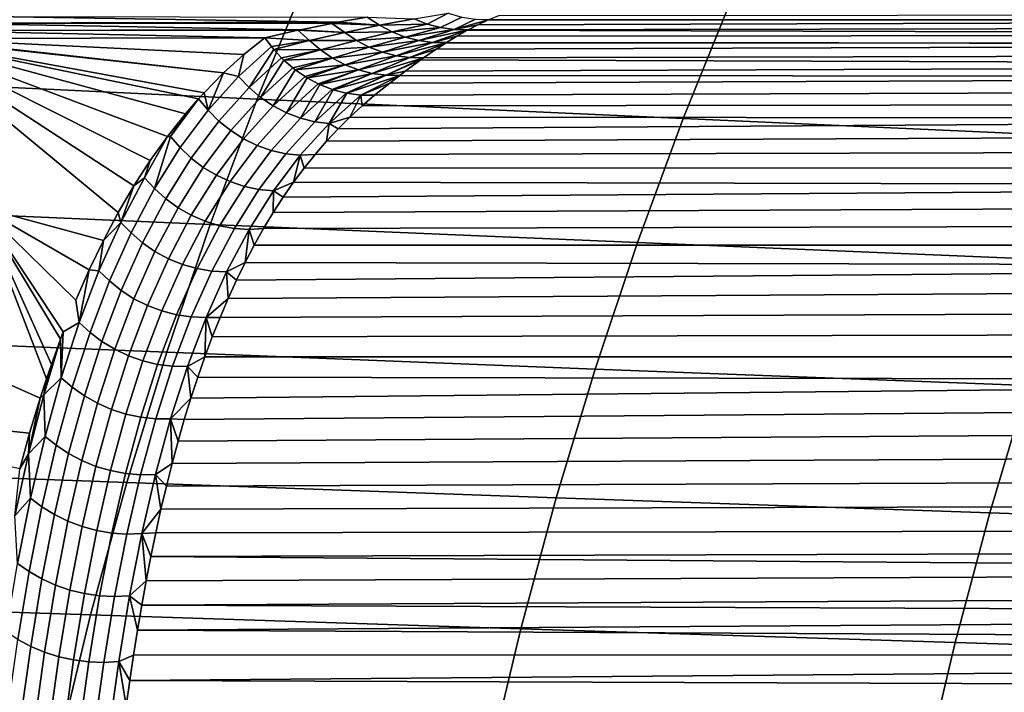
# Model space of a CAD drawing. Header units: metres. Extents: x -240 to 45, y -77 to 27.
# Tile 448 of 656: x -185.96 to -181.92, y 4.82 to 7.57. Entities that reach past the tile are written whole.
import ezdxf

# ---------------------------------------------------------------- set-up
doc = ezdxf.new("R2010")
doc.units = ezdxf.units.M
doc.layers.add('solid_102011X2', color=7, linetype='CONTINUOUS')

msp = doc.modelspace()

# ---------------------------------------------------------------- linework, layer by layer
at = {"layer": 'solid_102011X2'}
for points in [[(-184.776398, 7.748641, 338.341217), (-186.498779, 7.835113, 336.842346), (-186.710388, 7.327171, 337.052185), (-184.982788, 7.246272, 338.551239)], [(-183.035553, 7.662971, 339.819702), (-184.776398, 7.748641, 338.341217), (-184.982788, 7.246272, 338.551239), (-183.23674, 7.166126, 340.029877)], [(-181.276978, 7.578136, 341.276978), (-183.035553, 7.662971, 339.819702), (-183.23674, 7.166126, 340.029877), (-181.473007, 7.086766, 341.487305)], [(-184.200027, 7.597618, 297.941864), (-184.286667, 7.553608, 297.6315), (-184.340195, 7.574999, 297.644043)], [(-184.200027, 7.597618, 297.941864), (-184.144791, 7.582343, 297.927887), (-184.231339, 7.53876, 297.617401), (-184.286667, 7.553608, 297.6315)], [(-184.031754, 7.572208, 297.896606), (-183.992828, 7.588602, 298.039185), (-177.451691, 7.594515, 294.174194), (-177.539078, 7.570302, 293.977325)], [(-184.805145, 7.530293, 296.769806), (-186.358978, 7.527095, 293.943237), (-186.293716, 7.557735, 294.118896)], [(-184.652542, 7.560754, 297.09259), (-186.293716, 7.557735, 294.118896), (-186.066086, 7.58499, 294.602875)], [(-184.676575, 7.556238, 297.041382), (-186.293716, 7.557735, 294.118896), (-184.652542, 7.560754, 297.09259)], [(-184.676575, 7.556238, 297.041382), (-184.805145, 7.530293, 296.769806), (-186.293716, 7.557735, 294.118896)], [(-184.531998, 7.58169, 297.350677), (-184.652542, 7.560754, 297.09259), (-186.066086, 7.58499, 294.602875)], [(-184.624008, 7.519135, 297.051971), (-184.805145, 7.530293, 296.769806), (-184.676575, 7.556238, 297.041382)], [(-184.4814, 7.548839, 297.34729), (-184.676575, 7.556238, 297.041382), (-184.652542, 7.560754, 297.09259)], [(-184.4814, 7.548839, 297.34729), (-184.624008, 7.519135, 297.051971), (-184.676575, 7.556238, 297.041382)], [(-184.4814, 7.548839, 297.34729), (-184.652542, 7.560754, 297.09259), (-184.531998, 7.58169, 297.350677)], [(-184.4814, 7.548839, 297.34729), (-184.430069, 7.521476, 297.336578), (-184.624008, 7.519135, 297.051971)], [(-184.340195, 7.574999, 297.644043), (-184.4814, 7.548839, 297.34729), (-184.531998, 7.58169, 297.350677)], [(-184.340195, 7.574999, 297.644043), (-184.286667, 7.553608, 297.6315), (-184.4814, 7.548839, 297.34729)], [(-184.286667, 7.553608, 297.6315), (-184.430069, 7.521476, 297.336578), (-184.4814, 7.548839, 297.34729)], [(-184.286667, 7.553608, 297.6315), (-184.231339, 7.53876, 297.617401), (-184.430069, 7.521476, 297.336578)], [(-184.144791, 7.582343, 297.927887), (-184.088409, 7.573837, 297.91275), (-184.174988, 7.530663, 297.60199), (-184.231339, 7.53876, 297.617401)], [(-184.088409, 7.573837, 297.91275), (-184.031754, 7.572208, 297.896606), (-184.035736, 7.570424, 297.88208), (-184.174988, 7.530663, 297.60199)], [(-184.174988, 7.530663, 297.60199), (-184.035736, 7.570424, 297.88208), (-184.078568, 7.550102, 297.72702)], [(-184.174988, 7.530663, 297.60199), (-184.078568, 7.550102, 297.72702), (-184.118408, 7.529413, 297.585327)], [(-184.118408, 7.529413, 297.585327), (-184.078568, 7.550102, 297.72702), (-177.539078, 7.570302, 293.977325), (-177.621887, 7.541748, 293.778625)], [(-184.078568, 7.550102, 297.72702), (-184.035736, 7.570424, 297.88208), (-177.539078, 7.570302, 293.977325)], [(-184.035736, 7.570424, 297.88208), (-184.031754, 7.572208, 297.896606), (-177.539078, 7.570302, 293.977325)], [(-184.951172, 7.497337, 296.466675), (-186.384537, 7.49375, 293.8508), (-186.358978, 7.527095, 293.943237)], [(-184.816223, 7.527919, 296.746613), (-186.358978, 7.527095, 293.943237), (-184.805145, 7.530293, 296.769806)], [(-184.816223, 7.527919, 296.746613), (-184.951172, 7.497337, 296.466675), (-186.358978, 7.527095, 293.943237)], [(-184.768387, 7.485901, 296.758423), (-184.951172, 7.497337, 296.466675), (-184.816223, 7.527919, 296.746613)], [(-184.624008, 7.519135, 297.051971), (-184.816223, 7.527919, 296.746613), (-184.805145, 7.530293, 296.769806)], [(-184.624008, 7.519135, 297.051971), (-184.768387, 7.485901, 296.758423), (-184.816223, 7.527919, 296.746613)], [(-184.624008, 7.519135, 297.051971), (-184.575394, 7.485987, 297.043518), (-184.768387, 7.485901, 296.758423)], [(-184.430069, 7.521476, 297.336578), (-184.575394, 7.485987, 297.043518), (-184.624008, 7.519135, 297.051971)], [(-184.430069, 7.521476, 297.336578), (-184.376282, 7.500374, 297.323975), (-184.575394, 7.485987, 297.043518)], [(-184.231339, 7.53876, 297.617401), (-184.376282, 7.500374, 297.323975), (-184.430069, 7.521476, 297.336578)], [(-184.231339, 7.53876, 297.617401), (-184.174988, 7.530663, 297.60199), (-184.376282, 7.500374, 297.323975)], [(-184.174988, 7.530663, 297.60199), (-184.320786, 7.485827, 297.30957), (-184.376282, 7.500374, 297.323975)], [(-184.174988, 7.530663, 297.60199), (-184.118408, 7.529413, 297.585327), (-184.320786, 7.485827, 297.30957)], [(-184.320786, 7.485827, 297.30957), (-184.118408, 7.529413, 297.585327), (-184.264359, 7.478039, 297.29364)], [(-184.264359, 7.478039, 297.29364), (-184.118408, 7.529413, 297.585327), (-184.121353, 7.527821, 297.574982)], [(-184.264359, 7.478039, 297.29364), (-184.121353, 7.527821, 297.574982), (-184.164078, 7.503685, 297.425964)], [(-184.206726, 7.477791, 297.280029), (-184.164078, 7.503685, 297.425964), (-177.699921, 7.508921, 293.578461), (-177.773102, 7.471877, 293.377045)], [(-184.164078, 7.503685, 297.425964), (-184.121353, 7.527821, 297.574982), (-177.699921, 7.508921, 293.578461)], [(-184.121353, 7.527821, 297.574982), (-184.118408, 7.529413, 297.585327), (-177.621887, 7.541748, 293.778625), (-177.699921, 7.508921, 293.578461)], [(-185.120438, 7.353131, 296.000488), (-186.415955, 7.493663, 293.792053), (-186.384537, 7.49375, 293.8508)], [(-185.277298, 7.18538, 295.533051), (-186.415955, 7.493663, 293.792053), (-185.223145, 7.247504, 295.698639)], [(-185.200409, 7.272202, 295.766785), (-185.223145, 7.247504, 295.698639), (-186.415955, 7.493663, 293.792053)], [(-185.350922, 7.09284, 295.300079), (-186.415955, 7.493663, 293.792053), (-185.277298, 7.18538, 295.533051)], [(-185.421387, 6.994508, 295.067932), (-186.415955, 7.493663, 293.792053), (-185.350922, 7.09284, 295.300079)], [(-185.488586, 6.890689, 294.837494), (-186.415955, 7.493663, 293.792053), (-185.421387, 6.994508, 295.067932)], [(-185.552643, 6.781274, 294.608765), (-186.415955, 7.493663, 293.792053), (-185.488586, 6.890689, 294.837494)], [(-185.613495, 6.66667, 294.382538), (-186.11676, 6.803497, 293.596954), (-186.415955, 7.493663, 293.792053), (-185.552643, 6.781274, 294.608765)], [(-185.120438, 7.353131, 296.000488), (-185.200409, 7.272202, 295.766785), (-186.415955, 7.493663, 293.792053)], [(-185.037415, 7.428135, 296.233734), (-186.384537, 7.49375, 293.8508), (-184.951172, 7.497337, 296.466675)], [(-185.120438, 7.353131, 296.000488), (-186.384537, 7.49375, 293.8508), (-185.037415, 7.428135, 296.233734)], [(-185.037415, 7.428135, 296.233734), (-184.951172, 7.497337, 296.466675), (-184.924957, 7.461548, 296.467529), (-185.059143, 7.338539, 296.087006)], [(-184.768387, 7.485901, 296.758423), (-184.924957, 7.461548, 296.467529), (-184.951172, 7.497337, 296.466675)], [(-184.768387, 7.485901, 296.758423), (-184.914841, 7.449204, 296.467407), (-184.924957, 7.461548, 296.467529)], [(-184.768387, 7.485901, 296.758423), (-184.723099, 7.44722, 296.752747), (-184.914841, 7.449204, 296.467407)], [(-184.575394, 7.485987, 297.043518), (-184.723099, 7.44722, 296.752747), (-184.768387, 7.485901, 296.758423)], [(-184.575394, 7.485987, 297.043518), (-184.523682, 7.458743, 297.032806), (-184.723099, 7.44722, 296.752747)], [(-184.376282, 7.500374, 297.323975), (-184.523682, 7.458743, 297.032806), (-184.575394, 7.485987, 297.043518)], [(-184.376282, 7.500374, 297.323975), (-184.320786, 7.485827, 297.30957), (-184.523682, 7.458743, 297.032806)], [(-184.320786, 7.485827, 297.30957), (-184.469589, 7.437788, 297.019897), (-184.523682, 7.458743, 297.032806)], [(-184.320786, 7.485827, 297.30957), (-184.264359, 7.478039, 297.29364), (-184.469589, 7.437788, 297.019897)], [(-184.264359, 7.478039, 297.29364), (-184.413864, 7.42342, 297.005005), (-184.469589, 7.437788, 297.019897)], [(-184.264359, 7.478039, 297.29364), (-184.207809, 7.477111, 297.276337), (-184.413864, 7.42342, 297.005005)], [(-184.413864, 7.42342, 297.005005), (-184.207809, 7.477111, 297.276337), (-184.357315, 7.415841, 296.988373)], [(-184.357315, 7.415841, 296.988373), (-184.207809, 7.477111, 297.276337), (-184.249268, 7.45036, 297.137817)], [(-184.30098, 7.415038, 296.969696), (-184.249268, 7.45036, 297.137817), (-177.773102, 7.471877, 293.377045), (-177.841263, 7.430724, 293.174683)], [(-184.264359, 7.478039, 297.29364), (-184.164078, 7.503685, 297.425964), (-184.206726, 7.477791, 297.280029)], [(-184.264359, 7.478039, 297.29364), (-184.206726, 7.477791, 297.280029), (-184.207809, 7.477111, 297.276337)], [(-184.249268, 7.45036, 297.137817), (-184.207809, 7.477111, 297.276337), (-177.773102, 7.471877, 293.377045)], [(-184.207809, 7.477111, 297.276337), (-184.206726, 7.477791, 297.280029), (-177.773102, 7.471877, 293.377045)], [(-185.120438, 7.353131, 296.000488), (-185.037415, 7.428135, 296.233734), (-185.059143, 7.338539, 296.087006)], [(-184.914841, 7.449204, 296.467407), (-185.016464, 7.293028, 296.087494), (-185.059143, 7.338539, 296.087006), (-184.924957, 7.461548, 296.467529)], [(-184.914841, 7.449204, 296.467407), (-184.883423, 7.415011, 296.465881), (-185.016464, 7.293028, 296.087494)], [(-184.723099, 7.44722, 296.752747), (-184.883423, 7.415011, 296.465881), (-184.914841, 7.449204, 296.467407)], [(-184.723099, 7.44722, 296.752747), (-184.873505, 7.405344, 296.465057), (-184.883423, 7.415011, 296.465881)], [(-184.723099, 7.44722, 296.752747), (-184.674057, 7.413999, 296.744385), (-184.873505, 7.405344, 296.465057)], [(-184.523682, 7.458743, 297.032806), (-184.674057, 7.413999, 296.744385), (-184.723099, 7.44722, 296.752747)], [(-184.523682, 7.458743, 297.032806), (-184.469589, 7.437788, 297.019897), (-184.674057, 7.413999, 296.744385)], [(-184.469589, 7.437788, 297.019897), (-184.621948, 7.386714, 296.733429), (-184.674057, 7.413999, 296.744385)], [(-184.469589, 7.437788, 297.019897), (-184.413864, 7.42342, 297.005005), (-184.621948, 7.386714, 296.733429)], [(-184.357315, 7.415841, 296.988373), (-184.249268, 7.45036, 297.137817), (-184.30098, 7.415038, 296.969696)], [(-184.312897, 7.406606, 296.931671), (-184.30098, 7.415038, 296.969696), (-177.841263, 7.430724, 293.174683), (-177.904175, 7.385609, 292.971832)], [(-184.873505, 7.405344, 296.465057), (-184.968979, 7.252639, 296.084625), (-185.016464, 7.293028, 296.087494), (-184.883423, 7.415011, 296.465881)], [(-184.873505, 7.405344, 296.465057), (-184.837021, 7.373581, 296.460907), (-184.968979, 7.252639, 296.084625)], [(-184.674057, 7.413999, 296.744385), (-184.837021, 7.373581, 296.460907), (-184.873505, 7.405344, 296.465057)], [(-184.674057, 7.413999, 296.744385), (-184.827789, 7.366395, 296.459595), (-184.837021, 7.373581, 296.460907)], [(-184.674057, 7.413999, 296.744385), (-184.621948, 7.386714, 296.733429), (-184.827789, 7.366395, 296.459595)], [(-184.621948, 7.386714, 296.733429), (-184.786499, 7.337904, 296.452698), (-184.827789, 7.366395, 296.459595)], [(-184.621948, 7.386714, 296.733429), (-184.778336, 7.332925, 296.451141), (-184.786499, 7.337904, 296.452698)], [(-184.621948, 7.386714, 296.733429), (-184.567535, 7.365756, 296.720062), (-184.778336, 7.332925, 296.451141)], [(-184.413864, 7.42342, 297.005005), (-184.567535, 7.365756, 296.720062), (-184.621948, 7.386714, 296.733429)], [(-184.413864, 7.42342, 297.005005), (-184.357315, 7.415841, 296.988373), (-184.567535, 7.365756, 296.720062)], [(-184.357315, 7.415841, 296.988373), (-184.511581, 7.351425, 296.704468), (-184.567535, 7.365756, 296.720062)], [(-184.357315, 7.415841, 296.988373), (-184.30098, 7.415038, 296.969696), (-184.511581, 7.351425, 296.704468)], [(-184.511581, 7.351425, 296.704468), (-184.30098, 7.415038, 296.969696), (-184.454895, 7.343925, 296.686859)], [(-184.454895, 7.343925, 296.686859), (-184.30098, 7.415038, 296.969696), (-184.312897, 7.406606, 296.931671)], [(-184.454895, 7.343925, 296.686859), (-184.312897, 7.406606, 296.931671), (-184.376205, 7.360195, 296.734528)], [(-184.398682, 7.343133, 296.666656), (-184.376205, 7.360195, 296.734528), (-177.904175, 7.385609, 292.971832), (-177.961838, 7.336595, 292.768463)], [(-184.376205, 7.360195, 296.734528), (-184.312897, 7.406606, 296.931671), (-177.904175, 7.385609, 292.971832)], [(-185.120438, 7.353131, 296.000488), (-185.183426, 7.20036, 295.708893), (-185.200409, 7.272202, 295.766785)], [(-185.120438, 7.353131, 296.000488), (-185.059143, 7.338539, 296.087006), (-185.183426, 7.20036, 295.708893)], [(-184.827789, 7.366395, 296.459595), (-184.91745, 7.218001, 296.0784), (-184.968979, 7.252639, 296.084625), (-184.837021, 7.373581, 296.460907)], [(-184.827789, 7.366395, 296.459595), (-184.786499, 7.337904, 296.452698), (-184.91745, 7.218001, 296.0784)], [(-184.567535, 7.365756, 296.720062), (-184.73262, 7.308534, 296.441376), (-184.778336, 7.332925, 296.451141)], [(-184.567535, 7.365756, 296.720062), (-184.725876, 7.305418, 296.439789), (-184.73262, 7.308534, 296.441376)], [(-184.567535, 7.365756, 296.720062), (-184.511581, 7.351425, 296.704468), (-184.725876, 7.305418, 296.439789)], [(-184.511581, 7.351425, 296.704468), (-184.676224, 7.28593, 296.427124), (-184.725876, 7.305418, 296.439789)], [(-184.511581, 7.351425, 296.704468), (-184.671173, 7.284277, 296.425751), (-184.676224, 7.28593, 296.427124)], [(-184.511581, 7.351425, 296.704468), (-184.454895, 7.343925, 296.686859), (-184.671173, 7.284277, 296.425751)], [(-184.454895, 7.343925, 296.686859), (-184.376205, 7.360195, 296.734528), (-184.398682, 7.343133, 296.666656)], [(-184.982788, 7.246272, 338.551239), (-186.710388, 7.327171, 337.052185), (-186.907669, 6.807912, 337.247833), (-185.175186, 6.732716, 338.74704)], [(-185.016464, 7.293028, 296.087494), (-185.139633, 7.155984, 295.711456), (-185.183426, 7.20036, 295.708893), (-185.059143, 7.338539, 296.087006)], [(-184.778336, 7.332925, 296.451141), (-184.862671, 7.189654, 296.068939), (-184.91745, 7.218001, 296.0784), (-184.786499, 7.337904, 296.452698)], [(-184.778336, 7.332925, 296.451141), (-184.73262, 7.308534, 296.441376), (-184.862671, 7.189654, 296.068939)], [(-184.725876, 7.305418, 296.439789), (-184.805511, 7.168038, 296.056366), (-184.862671, 7.189654, 296.068939), (-184.73262, 7.308534, 296.441376)], [(-184.725876, 7.305418, 296.439789), (-184.676224, 7.28593, 296.427124), (-184.805511, 7.168038, 296.056366)], [(-184.454895, 7.343925, 296.686859), (-184.618195, 7.270442, 296.410187), (-184.671173, 7.284277, 296.425751)], [(-184.454895, 7.343925, 296.686859), (-184.615005, 7.269808, 296.40921), (-184.618195, 7.270442, 296.410187)], [(-184.454895, 7.343925, 296.686859), (-184.398682, 7.343133, 296.666656), (-184.615005, 7.269808, 296.40921)], [(-184.615005, 7.269808, 296.40921), (-184.398682, 7.343133, 296.666656), (-184.558228, 7.262222, 296.390381)], [(-184.558228, 7.262222, 296.390381), (-184.398682, 7.343133, 296.666656), (-184.439102, 7.311746, 296.547272)], [(-184.558228, 7.262222, 296.390381), (-184.439102, 7.311746, 296.547272), (-184.501617, 7.26163, 296.369568)], [(-177.961838, 7.336595, 292.768463), (-178.014175, 7.283781, 292.564697), (-184.501617, 7.26163, 296.369568), (-184.439102, 7.311746, 296.547272)], [(-184.439102, 7.311746, 296.547272), (-184.398682, 7.343133, 296.666656), (-177.961838, 7.336595, 292.768463)], [(-185.183426, 7.20036, 295.708893), (-185.223145, 7.247504, 295.698639), (-185.200409, 7.272202, 295.766785)], [(-184.968979, 7.252639, 296.084625), (-185.091125, 7.116742, 295.710571), (-185.139633, 7.155984, 295.711456), (-185.016464, 7.293028, 296.087494)], [(-184.671173, 7.284277, 296.425751), (-184.746826, 7.153492, 296.040924), (-184.805511, 7.168038, 296.056366), (-184.676224, 7.28593, 296.427124)], [(-184.671173, 7.284277, 296.425751), (-184.618195, 7.270442, 296.410187), (-184.746826, 7.153492, 296.040924)], [(-184.615005, 7.269808, 296.40921), (-184.687561, 7.146242, 296.022797), (-184.746826, 7.153492, 296.040924), (-184.618195, 7.270442, 296.410187)], [(-184.615005, 7.269808, 296.40921), (-184.558228, 7.262222, 296.390381), (-184.687561, 7.146242, 296.022797)], [(-178.014175, 7.283781, 292.564697), (-178.061127, 7.227217, 292.360474), (-184.552765, 7.218188, 296.225525), (-184.501617, 7.26163, 296.369568)], [(-185.277298, 7.18538, 295.533051), (-185.223145, 7.247504, 295.698639), (-185.338806, 7.093139, 295.322021)], [(-185.183426, 7.20036, 295.708893), (-185.29808, 7.047288, 295.334167), (-185.338806, 7.093139, 295.322021), (-185.223145, 7.247504, 295.698639)], [(-183.23674, 7.166126, 340.029877), (-184.982788, 7.246272, 338.551239), (-185.175186, 6.732716, 338.74704), (-183.424301, 6.658225, 340.22583)], [(-184.91745, 7.218001, 296.0784), (-185.038666, 7.083245, 295.706238), (-185.091125, 7.116742, 295.710571), (-184.968979, 7.252639, 296.084625)], [(-184.558228, 7.262222, 296.390381), (-184.602737, 7.172279, 296.081024), (-184.687561, 7.146242, 296.022797)], [(-184.558228, 7.262222, 296.390381), (-184.552765, 7.218188, 296.225525), (-184.602737, 7.172279, 296.081024)], [(-178.061127, 7.227217, 292.360474), (-178.102661, 7.16695, 292.155731), (-184.602737, 7.172279, 296.081024), (-184.552765, 7.218188, 296.225525)], [(-184.558228, 7.262222, 296.390381), (-184.501617, 7.26163, 296.369568), (-184.552765, 7.218188, 296.225525)], [(-185.350922, 7.09284, 295.300079), (-185.277298, 7.18538, 295.533051), (-185.338806, 7.093139, 295.322021)], [(-185.139633, 7.155984, 295.711456), (-185.253235, 7.004147, 295.338745), (-185.29808, 7.047288, 295.334167), (-185.183426, 7.20036, 295.708893)], [(-184.862671, 7.189654, 296.068939), (-184.983063, 7.056015, 295.698517), (-185.038666, 7.083245, 295.706238), (-184.91745, 7.218001, 296.0784)], [(-184.805511, 7.168038, 296.056366), (-184.925171, 7.035478, 295.6875), (-184.983063, 7.056015, 295.698517), (-184.862671, 7.189654, 296.068939)], [(-185.091125, 7.116742, 295.710571), (-185.203751, 6.966147, 295.339752), (-185.253235, 7.004147, 295.338745), (-185.139633, 7.155984, 295.711456)], [(-184.746826, 7.153492, 296.040924), (-184.865906, 7.021951, 295.673401), (-184.925171, 7.035478, 295.6875), (-184.805511, 7.168038, 296.056366)], [(-184.687561, 7.146242, 296.022797), (-184.806198, 7.015646, 295.656433), (-184.865906, 7.021951, 295.673401), (-184.746826, 7.153492, 296.040924)], [(-184.806198, 7.015646, 295.656433), (-184.687561, 7.146242, 296.022797), (-184.69902, 7.072964, 295.790619), (-184.745255, 7.019501, 295.644775)], [(-178.102661, 7.16695, 292.155731), (-178.138718, 7.103048, 291.95047), (-184.69902, 7.072964, 295.790619), (-184.651505, 7.123882, 295.936035)], [(-184.687561, 7.146242, 296.022797), (-184.651505, 7.123882, 295.936035), (-184.69902, 7.072964, 295.790619)], [(-184.687561, 7.146242, 296.022797), (-184.602737, 7.172279, 296.081024), (-184.651505, 7.123882, 295.936035)], [(-178.102661, 7.16695, 292.155731), (-184.651505, 7.123882, 295.936035), (-184.602737, 7.172279, 296.081024)], [(-181.473007, 7.086766, 341.487305), (-183.23674, 7.166126, 340.029877), (-183.424301, 6.658225, 340.22583), (-181.655762, 6.584468, 341.683411)], [(-185.038666, 7.083245, 295.706238), (-185.150406, 6.933881, 295.337189), (-185.203751, 6.966147, 295.339752), (-185.091125, 7.116742, 295.710571)], [(-178.138718, 7.103048, 291.95047), (-178.16922, 7.035553, 291.74472), (-184.745255, 7.019501, 295.644775), (-184.69902, 7.072964, 295.790619)], [(-185.403473, 6.879553, 294.963806), (-185.445129, 6.924019, 294.94989), (-185.350922, 7.09284, 295.300079), (-185.338806, 7.093139, 295.322021)], [(-185.421387, 6.994508, 295.067932), (-185.350922, 7.09284, 295.300079), (-185.445129, 6.924019, 294.94989)], [(-185.29808, 7.047288, 295.334167), (-185.403473, 6.879553, 294.963806), (-185.338806, 7.093139, 295.322021)], [(-184.983063, 7.056015, 295.698517), (-185.094025, 6.90785, 295.331055), (-185.150406, 6.933881, 295.337189), (-185.038666, 7.083245, 295.706238)], [(-185.253235, 7.004147, 295.338745), (-185.357605, 6.837743, 294.970276), (-185.403473, 6.879553, 294.963806), (-185.29808, 7.047288, 295.334167)], [(-184.925171, 7.035478, 295.6875), (-185.035492, 6.888461, 295.321503), (-185.094025, 6.90785, 295.331055), (-184.983063, 7.056015, 295.698517)], [(-184.865906, 7.021951, 295.673401), (-184.975708, 6.876014, 295.308624), (-185.035492, 6.888461, 295.321503), (-184.925171, 7.035478, 295.6875)], [(-178.16922, 7.035553, 291.74472), (-178.194077, 6.964564, 291.538513), (-184.790207, 6.963541, 295.498779), (-184.745255, 7.019501, 295.644775)], [(-185.488586, 6.890689, 294.837494), (-185.421387, 6.994508, 295.067932), (-185.445129, 6.924019, 294.94989)], [(-185.203751, 6.966147, 295.339752), (-185.30719, 6.801074, 294.973083), (-185.357605, 6.837743, 294.970276), (-185.253235, 7.004147, 295.338745)], [(-184.806198, 7.015646, 295.656433), (-184.915634, 6.870705, 295.292664), (-184.975708, 6.876014, 295.308624), (-184.865906, 7.021951, 295.673401)], [(-184.806198, 7.015646, 295.656433), (-184.833878, 6.905131, 295.352905), (-184.915634, 6.870705, 295.292664)], [(-184.806198, 7.015646, 295.656433), (-184.790207, 6.963541, 295.498779), (-184.833878, 6.905131, 295.352905)], [(-184.806198, 7.015646, 295.656433), (-184.745255, 7.019501, 295.644775), (-184.790207, 6.963541, 295.498779)], [(-185.150406, 6.933881, 295.337189), (-185.253021, 6.770117, 294.972168), (-185.30719, 6.801074, 294.973083), (-185.203751, 6.966147, 295.339752)], [(-178.194077, 6.964564, 291.538513), (-178.213211, 6.890154, 291.33197), (-184.833878, 6.905131, 295.352905), (-184.790207, 6.963541, 295.498779)], [(-185.488586, 6.890689, 294.837494), (-185.445129, 6.924019, 294.94989), (-185.542572, 6.740348, 294.583099)], [(-185.403473, 6.879553, 294.963806), (-185.5, 6.69735, 294.598663), (-185.542572, 6.740348, 294.583099), (-185.445129, 6.924019, 294.94989)], [(-185.094025, 6.90785, 295.331055), (-185.195938, 6.745355, 294.967529), (-185.253021, 6.770117, 294.972168), (-185.150406, 6.933881, 295.337189)], [(-185.035492, 6.888461, 295.321503), (-185.13681, 6.727173, 294.95929), (-185.195938, 6.745355, 294.967529), (-185.094025, 6.90785, 295.331055)], [(-184.915634, 6.870705, 295.292664), (-184.833878, 6.905131, 295.352905), (-184.876175, 6.844224, 295.207031)], [(-178.213211, 6.890154, 291.33197), (-184.876175, 6.844224, 295.207031), (-184.833878, 6.905131, 295.352905)], [(-185.552643, 6.781274, 294.608765), (-185.488586, 6.890689, 294.837494), (-185.542572, 6.740348, 294.583099)], [(-185.357605, 6.837743, 294.970276), (-185.453171, 6.656959, 294.606964), (-185.5, 6.69735, 294.598663), (-185.403473, 6.879553, 294.963806)], [(-184.975708, 6.876014, 295.308624), (-185.076584, 6.715855, 294.94751), (-185.13681, 6.727173, 294.95929), (-185.035492, 6.888461, 295.321503)], [(-184.915634, 6.870705, 295.292664), (-185.01619, 6.711577, 294.932404), (-185.076584, 6.715855, 294.94751), (-184.975708, 6.876014, 295.308624)], [(-185.01619, 6.711577, 294.932404), (-184.915634, 6.870705, 295.292664), (-184.91713, 6.780863, 295.061401), (-184.956818, 6.715121, 294.916229)], [(-178.213211, 6.890154, 291.33197), (-178.226501, 6.812467, 291.125214), (-184.91713, 6.780863, 295.061401), (-184.876175, 6.844224, 295.207031)], [(-184.915634, 6.870705, 295.292664), (-184.876175, 6.844224, 295.207031), (-184.91713, 6.780863, 295.061401)], [(-185.30719, 6.801074, 294.973083), (-185.401871, 6.621701, 294.61145), (-185.453171, 6.656959, 294.606964), (-185.357605, 6.837743, 294.970276)], [(-186.11676, 6.803497, 293.596954), (-185.846634, 6.099761, 293.419128), (-185.872589, 6.020129, 293.300507), (-187.532318, 6.760979, 290.871002)], [(-185.175186, 6.732716, 338.74704), (-186.907669, 6.807912, 337.247833), (-187.090302, 6.278129, 337.428955), (-185.353302, 6.208759, 338.928284)], [(-186.11676, 6.803497, 293.596954), (-185.788971, 6.262791, 293.673615), (-185.826599, 6.158459, 293.508942)], [(-186.11676, 6.803497, 293.596954), (-185.777756, 6.292511, 293.721771), (-185.788971, 6.262791, 293.673615)], [(-186.11676, 6.803497, 293.596954), (-185.826599, 6.158459, 293.508942), (-185.846634, 6.099761, 293.419128)], [(-186.11676, 6.803497, 293.596954), (-185.725998, 6.42206, 293.938599), (-185.712585, 6.330147, 293.868866), (-185.777756, 6.292511, 293.721771)], [(-186.11676, 6.803497, 293.596954), (-185.613495, 6.66667, 294.382538), (-185.67128, 6.546791, 294.158905)], [(-186.11676, 6.803497, 293.596954), (-185.67128, 6.546791, 294.158905), (-185.725998, 6.42206, 293.938599)], [(-185.613495, 6.66667, 294.382538), (-185.552643, 6.781274, 294.608765), (-185.542572, 6.740348, 294.583099)], [(-185.253021, 6.770117, 294.972168), (-185.346939, 6.592126, 294.612061), (-185.401871, 6.621701, 294.61145), (-185.30719, 6.801074, 294.973083)], [(-178.226501, 6.812467, 291.125214), (-178.233841, 6.731635, 290.918427), (-184.956818, 6.715121, 294.916229), (-184.91713, 6.780863, 295.061401)], [(-187.532318, 6.760979, 290.871002), (-185.872589, 6.020129, 293.300507), (-185.915848, 5.877676, 293.096649), (-187.25882, 6.017542, 290.691956)], [(-185.613495, 6.66667, 294.382538), (-185.542572, 6.740348, 294.583099), (-185.631577, 6.542325, 294.222443)], [(-185.5, 6.69735, 294.598663), (-185.58812, 6.500871, 294.239624), (-185.631577, 6.542325, 294.222443), (-185.542572, 6.740348, 294.583099)], [(-185.195938, 6.745355, 294.967529), (-185.2892, 6.568693, 294.608795), (-185.346939, 6.592126, 294.612061), (-185.253021, 6.770117, 294.972168)], [(-185.13681, 6.727173, 294.95929), (-185.229553, 6.551767, 294.601715), (-185.2892, 6.568693, 294.608795), (-185.195938, 6.745355, 294.967529)], [(-183.424301, 6.658225, 340.22583), (-185.175186, 6.732716, 338.74704), (-185.353302, 6.208759, 338.928284), (-183.597916, 6.140043, 340.407227)], [(-185.076584, 6.715855, 294.94751), (-185.168945, 6.541613, 294.590881), (-185.229553, 6.551767, 294.601715), (-185.13681, 6.727173, 294.95929)], [(-185.01619, 6.711577, 294.932404), (-185.108307, 6.538389, 294.576508), (-185.168945, 6.541613, 294.590881), (-185.076584, 6.715855, 294.94751)], [(-185.01619, 6.711577, 294.932404), (-185.032104, 6.576447, 294.627411), (-185.108307, 6.538389, 294.576508)], [(-185.01619, 6.711577, 294.932404), (-184.995148, 6.646972, 294.771545), (-185.032104, 6.576447, 294.627411)], [(-185.01619, 6.711577, 294.932404), (-184.956818, 6.715121, 294.916229), (-184.995148, 6.646972, 294.771545)], [(-178.233841, 6.731635, 290.918427), (-178.235153, 6.647827, 290.711792), (-184.995148, 6.646972, 294.771545), (-184.956818, 6.715121, 294.916229)], [(-185.67128, 6.546791, 294.158905), (-185.613495, 6.66667, 294.382538), (-185.631577, 6.542325, 294.222443)], [(-185.453171, 6.656959, 294.606964), (-185.540344, 6.461985, 294.249634), (-185.58812, 6.500871, 294.239624), (-185.5, 6.69735, 294.598663)], [(-185.401871, 6.621701, 294.61145), (-185.488235, 6.428213, 294.255707), (-185.540344, 6.461985, 294.249634), (-185.453171, 6.656959, 294.606964)], [(-185.346939, 6.592126, 294.612061), (-185.432571, 6.40008, 294.257721), (-185.488235, 6.428213, 294.255707), (-185.401871, 6.621701, 294.61145)], [(-178.235153, 6.647827, 290.711792), (-178.230347, 6.561214, 290.505463), (-185.032104, 6.576447, 294.627411), (-184.995148, 6.646972, 294.771545)], [(-181.655762, 6.584468, 341.683411), (-183.424301, 6.658225, 340.22583), (-183.597916, 6.140043, 340.407227), (-181.824951, 6.072009, 341.864929)], [(-185.2892, 6.568693, 294.608795), (-185.374237, 6.378026, 294.255707), (-185.432571, 6.40008, 294.257721), (-185.346939, 6.592126, 294.612061)], [(-185.725998, 6.42206, 293.938599), (-185.67128, 6.546791, 294.158905), (-185.712585, 6.330147, 293.868866)], [(-185.67128, 6.546791, 294.158905), (-185.631577, 6.542325, 294.222443), (-185.712585, 6.330147, 293.868866)], [(-185.58812, 6.500871, 294.239624), (-185.668259, 6.290312, 293.887543), (-185.712585, 6.330147, 293.868866), (-185.631577, 6.542325, 294.222443)], [(-185.229553, 6.551767, 294.601715), (-185.314133, 6.362394, 294.249634), (-185.374237, 6.378026, 294.255707), (-185.2892, 6.568693, 294.608795)], [(-185.168945, 6.541613, 294.590881), (-185.253204, 6.353427, 294.239624), (-185.314133, 6.362394, 294.249634), (-185.229553, 6.551767, 294.601715)], [(-185.108307, 6.538389, 294.576508), (-185.192383, 6.351265, 294.22583), (-185.253204, 6.353427, 294.239624), (-185.168945, 6.541613, 294.590881)], [(-185.108307, 6.538389, 294.576508), (-185.102188, 6.428566, 294.341827), (-185.192383, 6.351265, 294.22583)], [(-185.108307, 6.538389, 294.576508), (-185.032104, 6.576447, 294.627411), (-185.06781, 6.503639, 294.484161)], [(-185.108307, 6.538389, 294.576508), (-185.06781, 6.503639, 294.484161), (-185.102188, 6.428566, 294.341827)], [(-178.230347, 6.561214, 290.505463), (-178.21933, 6.471985, 290.299652), (-185.102188, 6.428566, 294.341827), (-185.06781, 6.503639, 294.484161)], [(-178.230347, 6.561214, 290.505463), (-185.06781, 6.503639, 294.484161), (-185.032104, 6.576447, 294.627411)], [(-185.540344, 6.461985, 294.249634), (-185.619598, 6.253009, 293.89917), (-185.668259, 6.290312, 293.887543), (-185.58812, 6.500871, 294.239624)], [(-185.488235, 6.428213, 294.255707), (-185.566696, 6.220789, 293.906677), (-185.619598, 6.253009, 293.89917), (-185.540344, 6.461985, 294.249634)], [(-178.21933, 6.471985, 290.299652), (-178.202026, 6.380337, 290.094452), (-185.135239, 6.35123, 294.200409), (-185.102188, 6.428566, 294.341827)], [(-185.432571, 6.40008, 294.257721), (-185.510376, 6.194154, 293.910004), (-185.566696, 6.220789, 293.906677), (-185.488235, 6.428213, 294.255707)], [(-185.192383, 6.351265, 294.22583), (-185.102188, 6.428566, 294.341827), (-185.135239, 6.35123, 294.200409)], [(-185.374237, 6.378026, 294.255707), (-185.451492, 6.173519, 293.909088), (-185.510376, 6.194154, 293.910004), (-185.432571, 6.40008, 294.257721)], [(-185.314133, 6.362394, 294.249634), (-185.390976, 6.159205, 293.9039), (-185.451492, 6.173519, 293.909088), (-185.374237, 6.378026, 294.255707)], [(-178.202026, 6.380337, 290.094452), (-178.178345, 6.286478, 289.890045), (-185.167023, 6.271743, 294.060181), (-185.135239, 6.35123, 294.200409)], [(-185.253204, 6.353427, 294.239624), (-185.329773, 6.151436, 293.894562), (-185.390976, 6.159205, 293.9039), (-185.314133, 6.362394, 294.249634)], [(-185.192383, 6.351265, 294.22583), (-185.268829, 6.150331, 293.881195), (-185.329773, 6.151436, 293.894562), (-185.253204, 6.353427, 294.239624)], [(-185.192383, 6.351265, 294.22583), (-185.197571, 6.190174, 293.921356), (-185.268829, 6.150331, 293.881195)], [(-185.192383, 6.351265, 294.22583), (-185.167023, 6.271743, 294.060181), (-185.197571, 6.190174, 293.921356)], [(-185.192383, 6.351265, 294.22583), (-185.135239, 6.35123, 294.200409), (-185.167023, 6.271743, 294.060181)], [(-185.712585, 6.330147, 293.868866), (-185.786041, 6.103995, 293.523193), (-185.777756, 6.292511, 293.721771)], [(-185.668259, 6.290312, 293.887543), (-185.74086, 6.065851, 293.543304), (-185.786041, 6.103995, 293.523193), (-185.712585, 6.330147, 293.868866)], [(-185.353302, 6.208759, 338.928284), (-187.090302, 6.278129, 337.428955), (-187.258026, 5.738647, 337.595276), (-185.516861, 5.675216, 339.094727)], [(-185.826599, 6.158459, 293.508942), (-185.788971, 6.262791, 293.673615), (-185.857971, 6.034452, 293.339722)], [(-185.786041, 6.103995, 293.523193), (-185.857971, 6.034452, 293.339722), (-185.788971, 6.262791, 293.673615)], [(-185.786041, 6.103995, 293.523193), (-185.788971, 6.262791, 293.673615), (-185.777756, 6.292511, 293.721771)], [(-185.619598, 6.253009, 293.89917), (-185.69136, 6.030205, 293.556427), (-185.74086, 6.065851, 293.543304), (-185.668259, 6.290312, 293.887543)], [(-178.178345, 6.286478, 289.890045), (-178.148239, 6.190626, 289.686554), (-185.197571, 6.190174, 293.921356), (-185.167023, 6.271743, 294.060181)], [(-185.566696, 6.220789, 293.906677), (-185.637711, 5.999597, 293.565308), (-185.69136, 6.030205, 293.556427), (-185.619598, 6.253009, 293.89917)], [(-185.510376, 6.194154, 293.910004), (-185.58075, 5.974505, 293.569824), (-185.637711, 5.999597, 293.565308), (-185.566696, 6.220789, 293.906677)], [(-185.451492, 6.173519, 293.909088), (-185.521378, 5.955318, 293.569855), (-185.58075, 5.974505, 293.569824), (-185.510376, 6.194154, 293.910004)], [(-183.597916, 6.140043, 340.407227), (-185.353302, 6.208759, 338.928284), (-185.516861, 5.675216, 339.094727), (-183.757355, 5.612387, 340.573792)], [(-185.268829, 6.150331, 293.881195), (-185.197571, 6.190174, 293.921356), (-185.226822, 6.106503, 293.783813)], [(-178.148239, 6.190626, 289.686554), (-178.111618, 6.092998, 289.48407), (-185.226822, 6.106503, 293.783813), (-185.197571, 6.190174, 293.921356)], [(-185.846634, 6.099761, 293.419128), (-185.826599, 6.158459, 293.508942), (-185.857971, 6.034452, 293.339722)], [(-185.390976, 6.159205, 293.9039), (-185.460495, 5.942337, 293.56543), (-185.521378, 5.955318, 293.569855), (-185.451492, 6.173519, 293.909088)], [(-185.329773, 6.151436, 293.894562), (-185.399078, 5.935762, 293.55661), (-185.460495, 5.942337, 293.56543), (-185.390976, 6.159205, 293.9039)], [(-185.268829, 6.150331, 293.881195), (-185.338058, 5.935697, 293.543518), (-185.399078, 5.935762, 293.55661), (-185.329773, 6.151436, 293.894562)], [(-185.268829, 6.150331, 293.881195), (-185.254837, 6.020843, 293.647766), (-185.338058, 5.935697, 293.543518)], [(-185.268829, 6.150331, 293.881195), (-185.226822, 6.106503, 293.783813), (-185.254837, 6.020843, 293.647766)], [(-181.824951, 6.072009, 341.864929), (-183.597916, 6.140043, 340.407227), (-183.757355, 5.612387, 340.573792), (-181.980301, 5.550184, 342.031586)], [(-185.872589, 6.020129, 293.300507), (-185.846634, 6.099761, 293.419128), (-185.857971, 6.034452, 293.339722)], [(-185.786041, 6.103995, 293.523193), (-185.85231, 5.864026, 293.186462), (-185.857971, 6.034452, 293.339722)], [(-185.74086, 6.065851, 293.543304), (-185.80632, 5.827641, 293.207886), (-185.85231, 5.864026, 293.186462), (-185.786041, 6.103995, 293.523193)], [(-178.111618, 6.092998, 289.48407), (-185.254837, 6.020843, 293.647766), (-185.226822, 6.106503, 293.783813)], [(-185.69136, 6.030205, 293.556427), (-185.755997, 5.793721, 293.222412), (-185.80632, 5.827641, 293.207886), (-185.74086, 6.065851, 293.543304)], [(-178.111618, 6.092998, 289.48407), (-178.068451, 5.993813, 289.282684), (-185.281723, 5.933308, 293.513519), (-185.254837, 6.020843, 293.647766)], [(-180.035156, 6.004684, 343.300598), (-181.824951, 6.072009, 341.864929), (-181.980301, 5.550184, 342.031586), (-180.186462, 5.488633, 343.467377)], [(-187.25882, 6.017542, 290.691956), (-185.915848, 5.877676, 293.096649), (-185.956451, 5.731524, 292.897888)], [(-185.872589, 6.020129, 293.300507), (-185.857971, 6.034452, 293.339722), (-185.920334, 5.792891, 293.014587)], [(-185.85231, 5.864026, 293.186462), (-185.920334, 5.792891, 293.014587), (-185.857971, 6.034452, 293.339722)], [(-185.915848, 5.877676, 293.096649), (-185.872589, 6.020129, 293.300507), (-185.920334, 5.792891, 293.014587)], [(-185.637711, 5.999597, 293.565308), (-185.701645, 5.764779, 293.232544), (-185.755997, 5.793721, 293.222412), (-185.69136, 6.030205, 293.556427)], [(-185.338058, 5.935697, 293.543518), (-185.254837, 6.020843, 293.647766), (-185.281723, 5.933308, 293.513519)], [(-185.58075, 5.974505, 293.569824), (-185.644119, 5.741265, 293.238098), (-185.701645, 5.764779, 293.232544), (-185.637711, 5.999597, 293.565308)], [(-185.521378, 5.955318, 293.569855), (-185.58429, 5.723546, 293.238953), (-185.644119, 5.741265, 293.238098), (-185.58075, 5.974505, 293.569824)], [(-178.068451, 5.993813, 289.282684), (-178.018646, 5.893312, 289.08252), (-185.307373, 5.843881, 293.38089), (-185.281723, 5.933308, 293.513519)], [(-185.460495, 5.942337, 293.56543), (-185.523102, 5.711898, 293.235138), (-185.58429, 5.723546, 293.238953), (-185.521378, 5.955318, 293.569855)], [(-185.399078, 5.935762, 293.55661), (-185.461517, 5.706502, 293.226685), (-185.523102, 5.711898, 293.235138), (-185.460495, 5.942337, 293.56543)], [(-185.338058, 5.935697, 293.543518), (-185.400467, 5.707442, 293.213745), (-185.461517, 5.706502, 293.226685), (-185.399078, 5.935762, 293.55661)], [(-185.338058, 5.935697, 293.543518), (-185.331833, 5.752655, 293.250092), (-185.400467, 5.707442, 293.213745)], [(-185.338058, 5.935697, 293.543518), (-185.281723, 5.933308, 293.513519), (-185.307373, 5.843881, 293.38089)], [(-185.338058, 5.935697, 293.543518), (-185.307373, 5.843881, 293.38089), (-185.331833, 5.752655, 293.250092)], [(-178.018646, 5.893312, 289.08252), (-177.962189, 5.791735, 288.883636), (-185.331833, 5.752655, 293.250092), (-185.307373, 5.843881, 293.38089)], [(-185.956451, 5.731524, 292.897888), (-185.915848, 5.877676, 293.096649), (-185.920334, 5.792891, 293.014587)], [(-185.85231, 5.864026, 293.186462), (-185.911819, 5.610391, 292.859558), (-185.920334, 5.792891, 293.014587)], [(-185.80632, 5.827641, 293.207886), (-185.865021, 5.575833, 292.882233), (-185.911819, 5.610391, 292.859558), (-185.85231, 5.864026, 293.186462)], [(-185.755997, 5.793721, 293.222412), (-185.813934, 5.543703, 292.898071), (-185.865021, 5.575833, 292.882233), (-185.80632, 5.827641, 293.207886)], [(-185.956451, 5.731524, 292.897888), (-185.920334, 5.792891, 293.014587), (-185.97644, 5.538353, 292.69931)], [(-185.911819, 5.610391, 292.859558), (-185.97644, 5.538353, 292.69931), (-185.920334, 5.792891, 293.014587)], [(-185.701645, 5.764779, 293.232544), (-185.758926, 5.516472, 292.909332), (-185.813934, 5.543703, 292.898071), (-185.755997, 5.793721, 293.222412)], [(-177.962189, 5.791735, 288.883636), (-177.899017, 5.689339, 288.686127), (-185.355255, 5.65976, 293.121368), (-185.331833, 5.752655, 293.250092)], [(-185.516861, 5.675216, 339.094727), (-187.258026, 5.738647, 337.595276), (-187.410568, 5.1903, 337.746552), (-185.665619, 5.132913, 339.246124)], [(-185.644119, 5.741265, 293.238098), (-185.700867, 5.494565, 292.915802), (-185.758926, 5.516472, 292.909332), (-185.701645, 5.764779, 293.232544)], [(-185.58429, 5.723546, 293.238953), (-185.64064, 5.478322, 292.917358), (-185.700867, 5.494565, 292.915802), (-185.644119, 5.741265, 293.238098)], [(-185.400467, 5.707442, 293.213745), (-185.331833, 5.752655, 293.250092), (-185.355255, 5.65976, 293.121368)], [(-185.523102, 5.711898, 293.235138), (-185.579193, 5.467997, 292.914001), (-185.64064, 5.478322, 292.917358), (-185.58429, 5.723546, 293.238953)], [(-185.461517, 5.706502, 293.226685), (-185.517471, 5.46375, 292.905823), (-185.579193, 5.467997, 292.914001), (-185.523102, 5.711898, 293.235138)], [(-185.400467, 5.707442, 293.213745), (-185.456451, 5.465648, 292.892883), (-185.517471, 5.46375, 292.905823), (-185.461517, 5.706502, 293.226685)], [(-185.400467, 5.707442, 293.213745), (-185.377548, 5.565203, 292.994629), (-185.456451, 5.465648, 292.892883)], [(-185.400467, 5.707442, 293.213745), (-185.355255, 5.65976, 293.121368), (-185.377548, 5.565203, 292.994629)], [(-183.757355, 5.612387, 340.573792), (-185.516861, 5.675216, 339.094727), (-185.665619, 5.132913, 339.246124), (-183.902374, 5.076073, 340.725281)], [(-177.899017, 5.689339, 288.686127), (-177.829102, 5.586436, 288.490082), (-185.377548, 5.565203, 292.994629), (-185.355255, 5.65976, 293.121368)], [(-185.911819, 5.610391, 292.859558), (-185.964996, 5.343246, 292.543488), (-185.97644, 5.538353, 292.69931)], [(-185.865021, 5.575833, 292.882233), (-185.917419, 5.310578, 292.567291), (-185.964996, 5.343246, 292.543488), (-185.911819, 5.610391, 292.859558)], [(-181.980301, 5.550184, 342.031586), (-183.757355, 5.612387, 340.573792), (-183.902374, 5.076073, 340.725281), (-182.121597, 5.019801, 342.183197)], [(-185.813934, 5.543703, 292.898071), (-185.865601, 5.280297, 292.584381), (-185.917419, 5.310578, 292.567291), (-185.865021, 5.575833, 292.882233)], [(-177.829102, 5.586436, 288.490082), (-177.752487, 5.48313, 288.295441), (-185.398727, 5.469055, 292.869965), (-185.377548, 5.565203, 292.994629)], [(-185.758926, 5.516472, 292.909332), (-185.809982, 5.254817, 292.596619), (-185.865601, 5.280297, 292.584381), (-185.813934, 5.543703, 292.898071)], [(-185.456451, 5.465648, 292.892883), (-185.377548, 5.565203, 292.994629), (-185.398727, 5.469055, 292.869965)], [(-180.186462, 5.488633, 343.467377), (-181.980301, 5.550184, 342.031586), (-182.121597, 5.019801, 342.183197), (-180.324097, 4.964121, 343.619049)], [(-185.700867, 5.494565, 292.915802), (-185.751419, 5.234535, 292.603882), (-185.809982, 5.254817, 292.596619), (-185.758926, 5.516472, 292.909332)], [(-185.64064, 5.478322, 292.917358), (-185.690826, 5.219767, 292.606018), (-185.751419, 5.234535, 292.603882), (-185.700867, 5.494565, 292.915802)], [(-185.579193, 5.467997, 292.914001), (-185.62915, 5.210742, 292.602997), (-185.690826, 5.219767, 292.606018), (-185.64064, 5.478322, 292.917358)], [(-185.517471, 5.46375, 292.905823), (-185.567368, 5.207601, 292.59491), (-185.62915, 5.210742, 292.602997), (-185.579193, 5.467997, 292.914001)], [(-185.456451, 5.465648, 292.892883), (-185.506409, 5.210393, 292.581818), (-185.567368, 5.207601, 292.59491), (-185.517471, 5.46375, 292.905823)], [(-185.456451, 5.465648, 292.892883), (-185.438126, 5.27248, 292.627563), (-185.506409, 5.210393, 292.581818)], [(-185.456451, 5.465648, 292.892883), (-185.398727, 5.469055, 292.869965), (-185.418915, 5.37146, 292.747589)], [(-185.456451, 5.465648, 292.892883), (-185.418915, 5.37146, 292.747589), (-185.438126, 5.27248, 292.627563)], [(-177.752487, 5.48313, 288.295441), (-177.682938, 5.395147, 288.131531), (-185.418915, 5.37146, 292.747589), (-185.398727, 5.469055, 292.869965)], [(-177.614395, 5.312109, 287.978699), (-177.608978, 5.305686, 287.966949), (-185.438126, 5.27248, 292.627563), (-185.418915, 5.37146, 292.747589)], [(-177.682938, 5.395147, 288.131531), (-177.614395, 5.312109, 287.978699), (-185.418915, 5.37146, 292.747589)], [(-185.917419, 5.310578, 292.567291), (-185.963928, 5.032042, 292.264069), (-186.012238, 5.062757, 292.239227), (-185.964996, 5.343246, 292.543488)], [(-185.865601, 5.280297, 292.584381), (-185.911407, 5.003664, 292.282257), (-185.963928, 5.032042, 292.264069), (-185.917419, 5.310578, 292.567291)], [(-177.608978, 5.305686, 287.966949), (-177.530731, 5.214866, 287.80188), (-185.456299, 5.172138, 292.509796), (-185.438126, 5.27248, 292.627563)], [(-185.809982, 5.254817, 292.596619), (-185.855209, 4.979967, 292.29538), (-185.911407, 5.003664, 292.282257), (-185.865601, 5.280297, 292.584381)], [(-185.751419, 5.234535, 292.603882), (-185.796188, 4.961319, 292.303314), (-185.855209, 4.979967, 292.29538), (-185.809982, 5.254817, 292.596619)], [(-185.506409, 5.210393, 292.581818), (-185.438126, 5.27248, 292.627563), (-185.456299, 5.172138, 292.509796)], [(-185.690826, 5.219767, 292.606018), (-185.735275, 4.948012, 292.305908), (-185.796188, 4.961319, 292.303314), (-185.751419, 5.234535, 292.603882)], [(-185.62915, 5.210742, 292.602997), (-185.673416, 4.940253, 292.303101), (-185.735275, 4.948012, 292.305908), (-185.690826, 5.219767, 292.606018)], [(-185.567368, 5.207601, 292.59491), (-185.611588, 4.938161, 292.294983), (-185.673416, 4.940253, 292.303101), (-185.62915, 5.210742, 292.602997)], [(-185.506409, 5.210393, 292.581818), (-185.550751, 4.941771, 292.281616), (-185.611588, 4.938161, 292.294983), (-185.567368, 5.207601, 292.59491)], [(-185.550751, 4.941771, 292.281616), (-185.506409, 5.210393, 292.581818), (-185.473541, 5.070592, 292.394562), (-185.489929, 4.967966, 292.281921)], [(-185.506409, 5.210393, 292.581818), (-185.456299, 5.172138, 292.509796), (-185.473541, 5.070592, 292.394562)], [(-177.530731, 5.214866, 287.80188), (-177.464203, 5.14036, 287.667877), (-185.456299, 5.172138, 292.509796)], [(-185.665619, 5.132913, 339.246124), (-187.410568, 5.1903, 337.746552), (-187.547668, 4.63393, 337.882538), (-185.799332, 4.582681, 339.382202)], [(-177.464203, 5.14036, 287.667877), (-177.448013, 5.122597, 287.636108), (-185.473541, 5.070592, 292.394562), (-185.456299, 5.172138, 292.509796)], [(-183.902374, 5.076073, 340.725281), (-185.665619, 5.132913, 339.246124), (-185.799332, 4.582681, 339.382202), (-184.032715, 4.531921, 340.86145)], [(-177.448013, 5.122597, 287.636108), (-177.360077, 5.028382, 287.468597), (-185.473541, 5.070592, 292.394562)], [(-177.360077, 5.028382, 287.468597), (-177.302612, 4.968645, 287.363281), (-185.489929, 4.967966, 292.281921), (-185.473541, 5.070592, 292.394562)], [(-182.121597, 5.019801, 342.183197), (-183.902374, 5.076073, 340.725281), (-184.032715, 4.531921, 340.86145), (-182.248596, 4.481672, 342.319458)], [(-185.911407, 5.003664, 292.282257), (-185.951736, 4.714051, 291.992859), (-186.004929, 4.740479, 291.973694), (-185.963928, 5.032042, 292.264069)], [(-180.324097, 4.964121, 343.619049), (-182.121597, 5.019801, 342.183197), (-182.248596, 4.481672, 342.319458), (-180.447784, 4.431952, 343.755402)], [(-185.855209, 4.979967, 292.29538), (-185.894989, 4.69216, 292.006805), (-185.951736, 4.714051, 291.992859), (-185.911407, 5.003664, 292.282257)], [(-185.796188, 4.961319, 292.303314), (-185.835556, 4.675146, 292.015289), (-185.894989, 4.69216, 292.006805), (-185.855209, 4.979967, 292.29538)], [(-185.550751, 4.941771, 292.281616), (-185.489929, 4.967966, 292.281921), (-185.505386, 4.864264, 292.171844)], [(-177.302612, 4.968645, 287.363281), (-177.267029, 4.932339, 287.299622), (-185.505386, 4.864264, 292.171844), (-185.489929, 4.967966, 292.281921)], [(-185.735275, 4.948012, 292.305908), (-185.774368, 4.663275, 292.018188), (-185.835556, 4.675146, 292.015289), (-185.796188, 4.961319, 292.303314)], [(-185.673416, 4.940253, 292.303101), (-185.712357, 4.656732, 292.015472), (-185.774368, 4.663275, 292.018188), (-185.735275, 4.948012, 292.305908)], [(-185.611588, 4.938161, 292.294983), (-185.650528, 4.655617, 292.007172), (-185.712357, 4.656732, 292.015472), (-185.673416, 4.940253, 292.303101)], [(-185.550751, 4.941771, 292.281616), (-185.589813, 4.65995, 291.993439), (-185.650528, 4.655617, 292.007172), (-185.611588, 4.938161, 292.294983)], [(-185.550751, 4.941771, 292.281616), (-185.519989, 4.759582, 292.064362), (-185.589813, 4.65995, 291.993439)], [(-185.550751, 4.941771, 292.281616), (-185.505386, 4.864264, 292.171844), (-185.519989, 4.759582, 292.064362)], [(-177.267029, 4.932339, 287.299622), (-177.167542, 4.833504, 287.12735), (-185.505386, 4.864264, 292.171844)], [(-177.167542, 4.833504, 287.12735), (-177.130219, 4.79734, 287.064728), (-185.519989, 4.759582, 292.064362), (-185.505386, 4.864264, 292.171844)]]:
    msp.add_3dface(points, dxfattribs=at)

doc.saveas('drawing.dxf')
